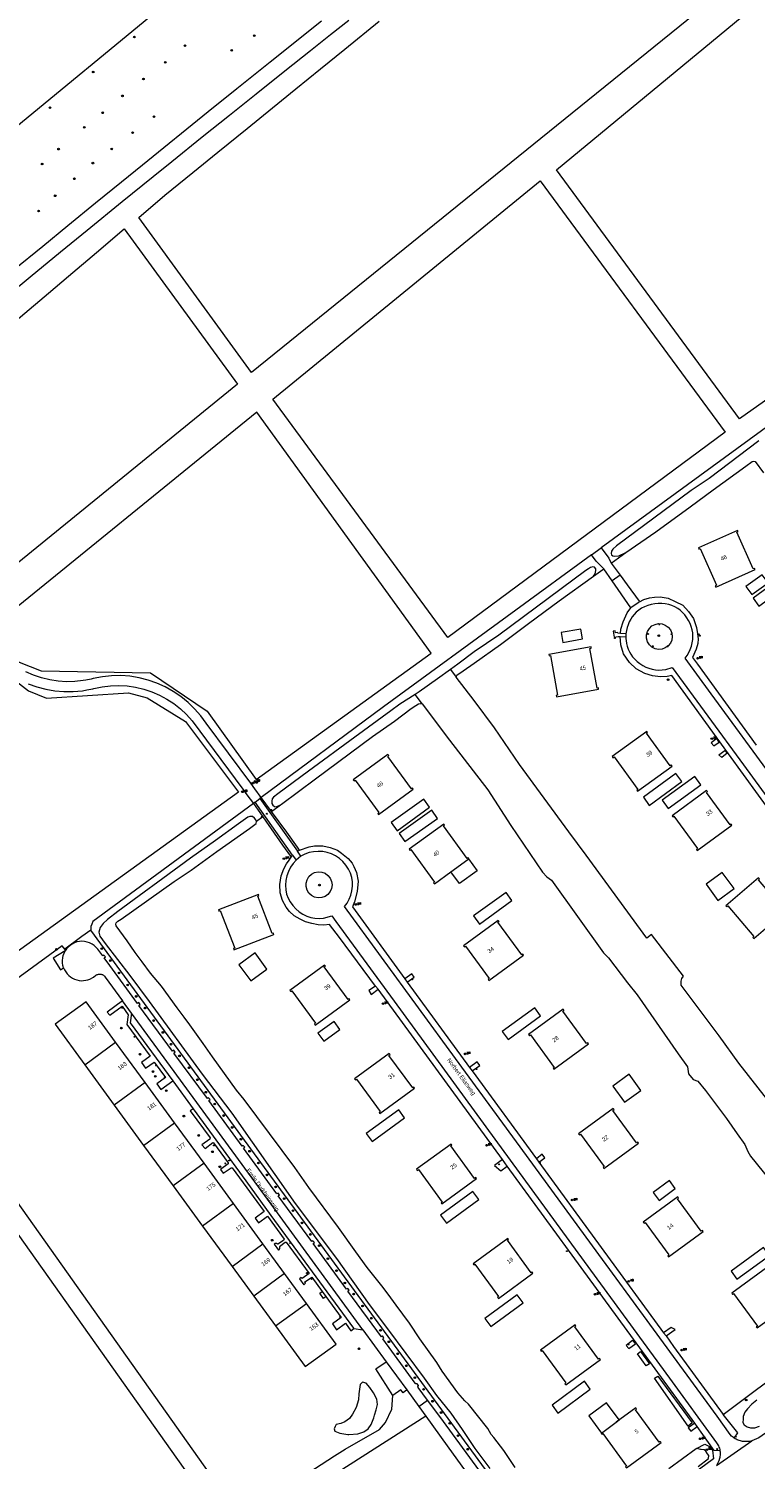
# Model space of a CAD drawing. Header units: metres. Extents: x 138165 to 154469, y 480134 to 494189.
# Tile 358 of 656: x 149708 to 149925, y 482885 to 483312. Entities that reach past the tile are written whole.
import ezdxf

# ---------------------------------------------------------------- set-up
doc = ezdxf.new("R2010")
doc.units = ezdxf.units.M
doc.header["$LTSCALE"] = 0.001
doc.header["$MEASUREMENT"] = 0
for name, color, linetype, lineweight in [('TOP-L-terrein schutting raster hek leuning', 7, 'Continuous', 0), ('TOP-L-topo objecten punt', 7, 'Continuous', 0), ('TOP-L-topo objecten vlak', 7, 'Continuous', 0), ('TOP-T-topo huisnummering naamgeving', 7, 'Continuous', 0)]:
    doc.layers.add(name, color=color, linetype=linetype, lineweight=lineweight)
doc.styles.add('Style-INTL_ISO', font='INTL_ISO.shx')
doc.styles.add('Style-STANDARD', font='STANDARD.shx')

# ---------------------------------------------------------------- blocks, each defined once
blk = doc.blocks.new('24')
at = {"layer": 'TOP-L-topo objecten punt', "color": 7, "linetype": 'Continuous', "lineweight": 0}
for radius in [0.025, 0.0182, 0.0115, 0.005]:
    blk.add_circle((0, 0), radius, dxfattribs=at)
blk = doc.blocks.new('10')
at = {"layer": 'TOP-L-topo objecten punt', "linetype": 'Continuous', "lineweight": 0}
blk.add_circle((0, 0), 0.0125, dxfattribs=at)
blk = doc.blocks.new('16')
at = {"layer": 'TOP-L-topo objecten punt', "color": 7, "linetype": 'Continuous', "lineweight": 0}
blk.add_circle((0, 0), 0.025, dxfattribs=at)
at = {"layer": 'TOP-L-topo objecten punt', "color": 7, "linetype": 'Continuous', "lineweight": 0, "style": 'Style-STANDARD'}
blk.add_text('LM', height=0.06, dxfattribs=at).set_placement((0.0483, 0))
blk = doc.blocks.new('11')
at = {"layer": 'TOP-L-topo objecten punt', "color": 7, "linetype": 'Continuous', "lineweight": 0}
blk.add_circle((0, 0), 0.025, dxfattribs=at)
at = {"layer": 'TOP-L-topo objecten punt', "color": 7, "linetype": 'Continuous', "lineweight": 0, "style": 'Style-STANDARD'}
blk.add_text('AB', height=0.06, dxfattribs=at).set_placement((0.0483, 0))
blk = doc.blocks.new('14')
at = {"layer": 'TOP-L-topo objecten punt', "color": 7, "linetype": 'Continuous', "lineweight": 0}
blk.add_circle((0, 0), 0.025, dxfattribs=at)
at = {"layer": 'TOP-L-topo objecten punt', "color": 7, "linetype": 'Continuous', "lineweight": 0, "style": 'Style-STANDARD'}
blk.add_text('VB', height=0.06, dxfattribs=at).set_placement((0.0483, 0))
blk = doc.blocks.new('175')
at = {"layer": 'TOP-L-topo objecten punt', "color": 7, "linetype": 'Continuous', "lineweight": 0}
blk.add_circle((0, 0), 0.025, dxfattribs=at)
at = {"layer": 'TOP-L-topo objecten punt', "color": 7, "linetype": 'Continuous', "lineweight": 0, "style": 'Style-STANDARD'}
blk.add_text('SB', height=0.06, dxfattribs=at).set_placement((0.0483, 0))

msp = doc.modelspace()

# ---------------------------------------------------------------- linework, layer by layer
at = {"layer": 'TOP-L-terrein schutting raster hek leuning', "flags": 128}
msp.add_lwpolyline([(149832.77, 483130.39), (149780.54, 483201.53), (149860.31, 483266.73), (149915.53, 483191.72), (149832.77, 483130.39)], dxfattribs=at)
at = {"layer": 'TOP-L-topo objecten vlak', "flags": 128}
for points in [[(149571.21, 483173.6), (149755.38, 483325.37), (149978.69, 483496.82), (150162.6, 483625.16)], [(150000, 483392.25), (149869.91, 483286.97), (149774.19, 483209.5), (149740.63, 483255.79), (149748.36, 483262.43), (149748.38, 483262.45), (149756.73, 483269.23), (149764.2, 483275.29), (149772.89, 483282.35), (149780.5, 483288.53), (149787.43, 483294.16), (149794.77, 483300.13), (149802.03, 483306.03), (149812.29, 483314.37)], [(150000, 483252.36), (149919.85, 483195.73), (149865.17, 483270.02), (150000, 483381.48), (150009.26, 483389.07), (150071.78, 483304.13), (150000, 483252.36)], [(149695.7, 483227.82), (149708.19, 483238.11), (149717.28, 483245.56), (149725.19, 483252.03), (149735.66, 483260.55), (149744.88, 483268.02), (149750.4, 483272.49), (149759.54, 483279.85), (149767.65, 483286.36), (149775.64, 483292.75), (149784.21, 483299.59), (149791.84, 483305.67), (149797.79, 483310.39), (149803.27, 483314.73)], [(149795.15, 483314.44), (149779.83, 483302.21), (149769.89, 483294.24), (149761.32, 483287.34), (149741.68, 483271.45), (149735.4, 483266.34), (149727.67, 483260.03), (149719.46, 483253.33), (149711.91, 483247.13), (149703.12, 483240.02)], [(149832.77, 483130.39), (149780.54, 483201.53), (149860.31, 483266.73), (149915.53, 483191.72), (149832.77, 483130.39)], [(149591.2, 483128.6), (149630.99, 483163.55), (149637.16, 483168.97), (149645.43, 483176.16), (149652.84, 483182.53), (149656.44, 483185.6), (149663.02, 483191.16), (149670.91, 483197.61), (149679.14, 483204.38), (149686.92, 483210.82), (149696.48, 483218.78), (149705.33, 483226.18), (149713.63, 483233.18), (149719.6, 483238.24), (149727.94, 483245.35), (149736.23, 483252.45), (149770.09, 483206.05), (149624.52, 483087.64), (149591.2, 483128.6)], [(149695.47, 483132.44), (149704.9, 483123.06), (149711.51, 483120.48), (149744.09, 483119.87), (149760.95, 483108.4), (149775.63, 483088.09), (149827.82, 483125.71), (149775.84, 483197.73), (149695.47, 483132.44)], [(149930.76, 483193.99), (149930.08, 483194.8), (149878.57, 483157.19)], [(149925.63, 483189.17), (149910.79, 483177.86), (149905.37, 483174.32), (149883.14, 483157.8), (149882.02, 483156.77), (149881.6, 483156.17), (149881.54, 483155.5), (149881.66, 483155.11), (149882.02, 483154.81), (149882.45, 483154.69), (149883.85, 483154.78), (149885.9, 483155.83)], [(149885.9, 483155.83), (149894.85, 483161.95), (149905.12, 483169.42), (149912, 483174.49), (149921.67, 483181.6), (149923.6, 483182.93), (149924.08, 483183.08), (149924.45, 483182.95), (149926.93, 483179.56)], [(149924.29, 483151.06), (149923.92, 483150.9), (149919.05, 483161.86), (149919.41, 483162.03), (149919.25, 483162.39), (149907.55, 483157.19), (149907.72, 483156.83), (149908.08, 483156.99), (149912.96, 483146.02), (149912.59, 483145.86), (149912.75, 483145.5), (149924.45, 483150.69), (149924.29, 483151.06)], [(149875.71, 483155.11), (149878.57, 483157.19)], [(149878.57, 483157.19), (149880.83, 483154.09), (149881.5, 483152.62)], [(149881.5, 483152.62), (149885.9, 483155.83)], [(149875.71, 483155.11), (149853.04, 483138.56), (149813.62, 483109.78), (149777.1, 483082.7)], [(149876.26, 483148.71), (149876.71, 483149.47), (149877, 483150.39), (149876.97, 483150.9), (149876.6, 483151.38), (149876.07, 483151.52), (149875.34, 483151.32), (149874.77, 483150.96), (149873.93, 483150.42), (149855.42, 483136.58), (149847.99, 483131.17), (149840.63, 483126.11), (149835.77, 483122.49), (149833.57, 483120.89)], [(149879.3, 483150.94), (149879.23, 483151.02), (149879.18, 483151.09), (149877.1, 483153.2), (149875.71, 483155.11)], [(149881.5, 483152.62), (149884.18, 483148.99)], [(149835.33, 483118.58), (149835.51, 483119.15), (149837.33, 483120.53), (149840.67, 483122.75), (149848.51, 483128.32), (149856.89, 483134.62), (149865.98, 483141.34), (149876.26, 483148.71)], [(149876.26, 483148.71), (149879.08, 483150.77), (149879.3, 483150.94)], [(149881.8, 483147.34), (149879.3, 483150.94)], [(149884.18, 483148.99), (149881.8, 483147.34)], [(149887.4, 483139.26), (149881.8, 483147.34)], [(149884.18, 483148.99), (149886.34, 483146.12), (149889.85, 483141.29), (149889.98, 483141.07)], [(149921.73, 483145.67), (149923.48, 483143.25), (149928.33, 483146.78), (149926.58, 483149.18), (149921.73, 483145.67)], [(149923.89, 483142.14), (149925.61, 483139.76), (149935.32, 483146.83), (149933.59, 483149.2), (149923.89, 483142.14)], [(149889.98, 483141.07), (149891.3, 483141.75), (149892.96, 483142.25), (149894.42, 483142.45), (149896.18, 483142.55), (149898.55, 483142.2), (149900.66, 483141.19), (149902.92, 483140.04), (149904.58, 483138.22), (149906.09, 483136.06), (149907, 483133.45), (149907.25, 483131.49), (149907.5, 483130.08), (149907.4, 483128.67), (149906.85, 483126.91), (149905.84, 483124.42), (149907.29, 483122.45), (149924.8, 483098.26)], [(149884.3, 483131.63), (149884.46, 483132.89), (149885.07, 483135.06), (149886.27, 483137.82), (149887.4, 483139.26)], [(149948.56, 483062.73), (149923.87, 483096.52), (149911.37, 483113.64), (149903.57, 483124.3), (149904.18, 483125.1), (149904.7, 483125.97), (149905.13, 483126.89), (149905.48, 483127.85), (149905.73, 483128.84), (149905.88, 483129.84), (149905.93, 483130.84), (149905.86, 483131.79), (149905.7, 483132.73), (149905.43, 483133.67), (149905.07, 483134.59), (149904.62, 483135.49), (149904.1, 483136.34), (149903.51, 483137.15), (149902.85, 483137.89), (149902.13, 483138.55), (149901.37, 483139.13), (149900.56, 483139.62), (149899.66, 483140.02), (149898.7, 483140.31), (149897.69, 483140.5), (149896.65, 483140.59), (149895.6, 483140.58), (149894.54, 483140.48), (149893.5, 483140.28), (149892.48, 483140), (149891.51, 483139.62), (149890.6, 483139.16), (149889.76, 483138.61), (149889, 483137.98), (149888.39, 483137.33), (149887.84, 483136.63), (149887.35, 483135.87), (149886.92, 483135.08), (149886.57, 483134.25), (149886.28, 483133.4), (149886.08, 483132.54), (149885.93, 483131.54)], [(149889.98, 483141.07), (149889.87, 483140.99), (149889.54, 483140.76), (149887.4, 483139.26)], [(149899.63, 483129.68), (149899.21, 483128.72), (149898.55, 483127.9), (149897.69, 483127.3), (149896.7, 483126.95), (149895.65, 483126.87), (149894.62, 483127.09), (149893.69, 483127.57), (149892.93, 483128.29), (149892.38, 483129.18), (149892.1, 483130.2), (149892.1, 483131.24), (149892.38, 483132.26), (149892.93, 483133.15), (149893.69, 483133.87), (149894.62, 483134.35), (149895.65, 483134.57), (149896.7, 483134.49), (149897.69, 483134.14), (149898.55, 483133.54), (149899.21, 483132.72), (149899.63, 483131.76), (149899.77, 483130.72), (149899.63, 483129.68)], [(149866.58, 483131.9), (149867.1, 483128.96), (149872.98, 483129.99), (149872.47, 483132.92), (149866.58, 483131.9)], [(149884.3, 483131.63), (149883.48, 483131.68), (149883.42, 483131.96), (149882.84, 483131.85), (149882.74, 483132.46), (149882.16, 483132.34), (149882.47, 483130.56), (149883.65, 483130.76), (149884.18, 483130.72)], [(149934.45, 483070.99), (149916.51, 483095.74), (149899.6, 483119.06), (149898.2, 483118.76), (149896.23, 483118.71), (149893.87, 483119.01), (149891.61, 483119.72), (149888.99, 483121.08), (149886.98, 483122.99), (149885.22, 483125.55), (149884.46, 483128.27), (149884.18, 483130.72)], [(149884.18, 483130.72), (149885.89, 483130.61)], [(149885.93, 483131.54), (149884.3, 483131.63)], [(149885.93, 483131.54), (149885.89, 483130.61)], [(149885.89, 483130.61), (149885.91, 483130.07), (149885.96, 483129.53), (149886.11, 483128.67), (149886.33, 483127.82), (149886.62, 483126.99), (149886.99, 483126.18), (149887.42, 483125.42), (149887.91, 483124.7), (149888.55, 483123.95), (149889.28, 483123.25), (149890.07, 483122.62), (149890.93, 483122.07), (149891.84, 483121.61), (149892.78, 483121.23), (149893.75, 483120.96), (149894.72, 483120.79), (149895.74, 483120.72), (149896.77, 483120.77), (149897.79, 483120.91), (149899.75, 483121.51), (149920.97, 483092.44), (149955.93, 483044.54)], [(149628.49, 483075.23), (149691.57, 483126.98), (149707.66, 483114.48), (149713.09, 483112.36), (149737.55, 483113.94), (149743.06, 483112.44), (149754.51, 483105.4), (149770.35, 483084.28), (149672.46, 483013.72)], [(149865.11, 483113.15), (149865.18, 483112.76), (149877.78, 483115.01), (149877.71, 483115.41), (149877.31, 483115.34), (149875.2, 483127.15), (149875.59, 483127.22), (149875.52, 483127.61), (149862.92, 483125.35), (149862.99, 483124.96), (149863.38, 483125.03), (149865.5, 483113.22), (149865.11, 483113.15)], [(149777.1, 483082.7), (149775.22, 483085.28), (149774, 483086.92), (149760.67, 483104.82), (149759.06, 483107.05), (149757.26, 483109.14), (149755.29, 483111.06), (149753.15, 483112.8), (149750.87, 483114.34), (149748.47, 483115.69), (149745.96, 483116.82), (149743.36, 483117.72), (149740.68, 483118.4), (149737.96, 483118.84), (149735.22, 483119.04), (149732.46, 483119), (149729.72, 483118.72), (149727.02, 483118.2), (149726.34, 483118.03), (149724.75, 483117.69), (149724.01, 483117.57), (149721.52, 483117.29), (149719, 483117.22), (149716.49, 483117.38), (149714.01, 483117.76), (149711.56, 483118.35), (149709.18, 483119.15), (149706.88, 483120.16)], [(149833.57, 483120.89), (149829.76, 483118.11), (149824.26, 483114.23), (149823.03, 483113.44)], [(149833.57, 483120.89), (149835.33, 483118.58)], [(149928.29, 482992.32), (149919.64, 483003.35), (149913.77, 483011.57), (149902.44, 483026.61), (149902.44, 483027.89), (149902.58, 483028.64), (149903.15, 483029.35), (149893.57, 483041.76), (149892.2, 483040.68), (149874.05, 483065.45), (149868.85, 483072.45), (149854.13, 483092.51), (149846.73, 483103.51), (149840.66, 483111.58), (149835.33, 483118.58)], [(149707.57, 483116.61), (149710.16, 483115.68), (149712.82, 483114.98), (149715.53, 483114.51), (149718.27, 483114.29), (149721.02, 483114.3), (149723.77, 483114.55), (149725.13, 483114.77), (149726.85, 483115.14), (149727.2, 483115.23), (149729.66, 483115.74), (149732.15, 483116.03), (149734.66, 483116.11), (149737.16, 483115.96), (149739.64, 483115.6), (149742.08, 483115.02), (149744.46, 483114.24), (149746.77, 483113.24), (149748.97, 483112.06), (149751.07, 483110.68), (149753.04, 483109.13), (149754.86, 483107.41), (149756.53, 483105.53), (149771.59, 483085.18), (149772.81, 483083.46), (149774.78, 483080.84)], [(149823.03, 483113.44), (149818.47, 483110.5), (149815.75, 483108.57), (149805.07, 483100.68), (149791.18, 483090.49), (149782.11, 483083.81), (149780.79, 483082.8), (149780.41, 483082.25), (149780.26, 483081.54), (149780.28, 483080.86), (149780.6, 483080.35), (149781.11, 483080.01), (149781.62, 483079.91), (149782.86, 483080.5)], [(149825.16, 483110.62), (149824.62, 483111.33), (149823.03, 483113.44)], [(149782.86, 483080.5), (149783.16, 483080.64), (149793.34, 483088.27), (149810.33, 483100.86), (149816.86, 483105.47), (149821.84, 483109.2), (149823.29, 483110.16), (149824.04, 483110.64), (149824.65, 483110.76), (149825.16, 483110.62)], [(149825.16, 483110.62), (149833.34, 483099.78), (149844.71, 483084.98), (149851.59, 483074.33), (149861.07, 483060.42), (149862.36, 483058.98), (149863.75, 483058.04), (149879.23, 483036.34), (149880.77, 483034.81), (149886.43, 483027.39), (149889.3, 483023.76), (149901.54, 483006.18), (149904.27, 483002.24), (149904.58, 483000.15), (149905.97, 482998.45), (149907.39, 482997.98), (149909.66, 482995.2), (149915.96, 482986.83), (149919.17, 482982.32), (149921.39, 482979.11), (149922.26, 482977.05), (149923.12, 482975.58), (149930.65, 482966.21)], [(149899.48, 483092.4), (149899.15, 483092.16), (149892.08, 483101.85), (149892.4, 483102.09), (149892.16, 483102.41), (149881.83, 483094.86), (149882.06, 483094.54), (149882.38, 483094.78), (149889.46, 483085.08), (149889.14, 483084.85), (149889.37, 483084.53), (149899.71, 483092.07), (149899.48, 483092.4)], [(149912.15, 483098.07), (149913.77, 483099.23), (149913.02, 483100.24), (149911.38, 483099.02), (149912.15, 483098.07)], [(149914.54, 483094.66), (149913.67, 483095.4), (149915.46, 483096.74), (149916.14, 483095.92), (149914.54, 483094.66)], [(149811.91, 483077.92), (149812.15, 483077.6), (149822.49, 483085.15), (149822.25, 483085.47), (149821.93, 483085.23), (149814.85, 483094.93), (149815.17, 483095.16), (149814.94, 483095.48), (149804.6, 483087.94), (149804.84, 483087.61), (149805.16, 483087.85), (149812.24, 483078.16), (149811.91, 483077.92)], [(149891.15, 483082.74), (149892.9, 483080.33), (149902.58, 483087.41), (149900.84, 483089.83), (149891.15, 483082.74)], [(149896.79, 483081.83), (149898.54, 483079.43), (149908.24, 483086.47), (149906.5, 483088.9), (149896.79, 483081.83)], [(149777.1, 483082.7), (149776.69, 483082.35)], [(149780.17, 483078.54), (149777.1, 483082.7)], [(149906.99, 483067.18), (149907.23, 483066.86), (149917.57, 483074.41), (149917.33, 483074.73), (149917.01, 483074.49), (149909.93, 483084.18), (149910.25, 483084.42), (149910.02, 483084.74), (149899.68, 483077.19), (149899.92, 483076.87), (149900.24, 483077.11), (149907.32, 483067.41), (149906.99, 483067.18)], [(149774.78, 483080.84), (149726.91, 483045.64), (149726.55, 483044.85), (149726.29, 483044.12), (149726.27, 483043.1)], [(149775.28, 483081.27), (149774.78, 483080.84)], [(149774.78, 483080.84), (149777.6, 483076.88)], [(149775.28, 483081.27), (149776.69, 483082.35)], [(149786.47, 483065.48), (149775.28, 483081.27)], [(149776.69, 483082.35), (149787.91, 483066.62)], [(149780.17, 483078.54), (149782.86, 483080.5)], [(149788.58, 483066.92), (149787.91, 483067.85), (149784.75, 483072.33), (149780.17, 483078.54)], [(149815.9, 483075.16), (149817.64, 483072.77), (149827.35, 483079.82), (149825.61, 483082.21), (149815.9, 483075.16)], [(149818.28, 483071.91), (149820.01, 483069.49), (149829.75, 483076.45), (149828.02, 483078.87), (149818.28, 483071.91)], [(149775.74, 483075.5), (149775.54, 483076.05), (149775.14, 483076.53), (149774.47, 483077), (149773.75, 483077), (149773.15, 483076.8), (149770.32, 483074.85), (149763.45, 483069.79), (149755.97, 483064.61), (149747.75, 483058.48), (149740.66, 483053.3), (149734.33, 483048.66), (149731.23, 483046.24), (149729.92, 483045.06), (149729.04, 483043.83), (149728.69, 483042.43), (149729, 483041.24), (149730.6, 483039.13), (149737.87, 483029.54), (149743.72, 483021.78), (149759.49, 483000.06), (149768.38, 482988.47), (149787.26, 482961.48), (149799.61, 482945.07), (149809.36, 482931.32), (149814.76, 482924.06), (149825.69, 482909.38), (149829.43, 482904.21), (149833.65, 482898.86), (149837.07, 482894), (149840.89, 482888.35), (149845.28, 482882.39)], [(149852.86, 482882.71), (149849.48, 482887.78), (149846.5, 482891.6), (149845.77, 482892.5), (149844.75, 482894.3), (149838.92, 482901.58), (149837.88, 482902.53), (149835.74, 482904.95), (149831.1, 482911.45), (149829.55, 482914.04), (149824.46, 482921.11), (149821.31, 482925.76), (149817.4, 482931.1), (149815.02, 482934.41), (149813.15, 482936.87), (149808.73, 482942.33), (149805.32, 482947.06), (149800.22, 482954.28), (149791.3, 482966.23), (149787.16, 482972.2), (149772.04, 482992.57), (149769.7, 482995.28), (149762.55, 483005.22), (149759.8, 483009.23), (149755.83, 483014.79), (149754.12, 483017.1), (149752, 483019.91), (149747.33, 483026.38), (149744.11, 483030.2), (149741.64, 483033.58), (149739.5, 483036.45), (149737.14, 483039.88), (149733.85, 483044.4), (149733.77, 483044.91), (149733.85, 483045.28), (149734.35, 483045.79), (149735.35, 483046.36), (149751.13, 483057.64), (149756.18, 483061.02), (149763.92, 483066.52), (149773.59, 483073.46), (149775.58, 483074.89), (149775.74, 483075.49), (149775.74, 483075.5)], [(149777.6, 483076.88), (149775.74, 483075.5)], [(149777.6, 483076.88), (149777.61, 483076.87), (149783.47, 483068.49), (149785.84, 483065.12), (149786.04, 483064.85)], [(149838.8, 483064.19), (149839.11, 483064.41), (149838.88, 483064.74), (149838.55, 483064.5), (149831.48, 483074.19), (149831.8, 483074.43), (149831.56, 483074.75), (149821.23, 483067.2), (149821.46, 483066.88), (149821.79, 483067.12), (149828.86, 483057.42), (149828.54, 483057.19), (149828.78, 483056.87), (149833.72, 483060.48)], [(149787.91, 483066.62), (149788.58, 483066.92)], [(149788.97, 483065.13), (149787.91, 483066.62)], [(149788.58, 483066.92), (149791.47, 483067.97), (149793.05, 483068.29), (149795.54, 483068.27), (149797.68, 483067.79), (149799.89, 483066.94), (149801.07, 483066.06), (149803.01, 483064.5), (149804.29, 483063.04), (149804.74, 483062.03), (149805.52, 483060.3), (149806.03, 483057.73), (149805.75, 483054.57), (149804.97, 483051.55), (149804.34, 483050.07), (149819.97, 483028.57)], [(149918.26, 482891.43), (149917.99, 482891.63), (149917.73, 482891.84), (149917.48, 482892.07), (149917.02, 482892.55), (149913.12, 482897.97), (149894.12, 482923.97), (149875.94, 482948.88), (149856.24, 482975.85), (149835.09, 483004.79), (149802, 483050.11), (149802.76, 483051.15), (149803.39, 483052.31), (149803.87, 483053.55), (149804.19, 483054.85), (149804.36, 483056.17), (149804.35, 483057.49), (149804.17, 483058.76), (149803.77, 483060.06), (149803.18, 483061.3), (149802.41, 483062.48), (149801.49, 483063.56), (149800.45, 483064.5), (149799.31, 483065.29), (149798.1, 483065.9), (149796.84, 483066.3), (149795.5, 483066.54), (149794.12, 483066.6), (149792.75, 483066.49), (149791.4, 483066.21), (149790.13, 483065.76), (149788.97, 483065.13)], [(149811.19, 483026.36), (149800.47, 483040.91), (149797.5, 483044.73), (149795.84, 483044.53), (149794.08, 483044.68), (149792.22, 483045.09), (149790.36, 483045.59), (149788.7, 483046.34), (149786.94, 483047.3), (149785.56, 483048.63), (149784.53, 483049.91), (149783.5, 483051.92), (149782.77, 483054.24), (149782.64, 483056.7), (149783.09, 483059.32), (149783.82, 483061.38), (149784.7, 483062.84), (149785.43, 483063.99), (149786.04, 483064.85)], [(149787.53, 483063.98), (149786.64, 483062.99), (149785.88, 483061.85), (149785.26, 483060.59), (149784.79, 483059.27), (149784.49, 483057.89), (149784.36, 483056.51), (149784.42, 483055.14), (149784.68, 483053.84), (149785.12, 483052.64), (149785.73, 483051.5), (149786.51, 483050.42), (149787.41, 483049.43), (149788.42, 483048.55), (149789.52, 483047.81), (149790.68, 483047.23), (149791.89, 483046.83), (149793.14, 483046.61), (149794.42, 483046.55), (149795.7, 483046.65), (149798.16, 483047.32), (149799.35, 483045.66), (149816.77, 483021.83), (149846.84, 482980.69), (149873.51, 482944.18), (149898.95, 482909.31), (149912.98, 482890.08), (149913.19, 482889.77), (149913.38, 482889.45), (149913.55, 482889.11), (149913.69, 482888.77), (149913.81, 482888.41), (149913.91, 482888.05), (149913.98, 482887.68)], [(149786.04, 483064.85), (149786.47, 483065.48)], [(149786.47, 483065.48), (149787.53, 483063.98)], [(149788.97, 483065.13), (149788.22, 483064.59), (149787.53, 483063.98)], [(149838.8, 483064.19), (149839.01, 483064.34), (149841.57, 483060.82), (149836.31, 483056.98), (149833.72, 483060.48)], [(149833.72, 483060.48), (149838.8, 483064.19)], [(149798.11, 483055.54), (149797.68, 483054.57), (149797.02, 483053.75), (149796.15, 483053.14), (149795.16, 483052.79), (149794.1, 483052.72), (149793.06, 483052.93), (149792.12, 483053.42), (149791.35, 483054.14), (149790.8, 483055.04), (149790.52, 483056.06), (149790.52, 483057.12), (149790.8, 483058.14), (149791.35, 483059.04), (149792.12, 483059.77), (149793.06, 483060.25), (149794.1, 483060.47), (149795.16, 483060.4), (149796.15, 483060.04), (149797.02, 483059.43), (149797.68, 483058.61), (149798.11, 483057.64), (149798.25, 483056.59), (149798.11, 483055.54)], [(149909.85, 483056.77), (149913.37, 483051.96), (149918.21, 483055.51), (149914.68, 483060.32), (149909.85, 483056.77)], [(149933.54, 483049.22), (149933.23, 483048.96), (149925.45, 483058.1), (149925.76, 483058.36), (149925.5, 483058.66), (149915.75, 483050.36), (149916.01, 483050.06), (149916.32, 483050.32), (149924.1, 483041.18), (149923.79, 483040.92), (149924.05, 483040.62), (149933.8, 483048.92), (149933.54, 483049.22)], [(149780.77, 483042.19), (149780.4, 483042.04), (149776.07, 483053.23), (149776.44, 483053.38), (149776.3, 483053.75), (149764.36, 483049.14), (149764.51, 483048.76), (149764.88, 483048.91), (149769.21, 483037.72), (149768.83, 483037.57), (149768.98, 483037.2), (149780.92, 483041.81), (149780.77, 483042.19)], [(149840.46, 483047.3), (149842.21, 483044.89), (149851.92, 483051.94), (149850.16, 483054.36), (149840.46, 483047.3)], [(149844.83, 483028.4), (149845.06, 483028.08), (149855.4, 483035.63), (149855.16, 483035.95), (149854.84, 483035.72), (149847.76, 483045.41), (149848.08, 483045.64), (149847.85, 483045.97), (149837.51, 483038.42), (149837.75, 483038.09), (149838.07, 483038.33), (149845.15, 483028.64), (149844.83, 483028.4)], [(149726.27, 483043.1), (149723.63, 483041.17), (149718.48, 483037.41)], [(149906.99, 482888.3), (149909.48, 482889.65), (149910.82, 482888.94), (149911.74, 482887.89), (149912.04, 482885.29), (149875.38, 482858.2), (149871.84, 482856.5), (149867.71, 482854.68), (149863.96, 482855.59), (149860.82, 482859.12), (149726.27, 483043.1)], [(149718.48, 483037.41), (149717.74, 483038.43), (149673.07, 483005.82)], [(149718.63, 483036.86), (149715.04, 483034.67), (149717.28, 483031.23), (149718.14, 483031.83)], [(149718.14, 483031.83), (149717.95, 483032.53), (149717.84, 483033.27), (149717.83, 483034.02), (149717.9, 483034.77), (149718.06, 483035.5), (149718.3, 483036.21), (149718.63, 483036.86)], [(149718.48, 483037.41), (149718.63, 483036.86)], [(149826.74, 482902.74), (149823.98, 482906.51), (149823.95, 482906.55), (149823.93, 482906.59), (149823.92, 482906.64), (149823.9, 482906.68), (149823.89, 482906.72), (149823.89, 482906.77), (149823.89, 482906.82), (149823.9, 482906.86), (149823.91, 482906.9), (149823.92, 482906.94), (149823.94, 482906.99), (149823.96, 482907.03), (149823.98, 482907.06), (149824.01, 482907.1), (149824.07, 482907.16), (149823.68, 482907.69), (149823.64, 482907.67), (149823.6, 482907.65), (149823.56, 482907.63), (149823.52, 482907.62), (149823.47, 482907.62), (149823.43, 482907.61), (149823.38, 482907.61), (149823.34, 482907.62), (149823.29, 482907.63), (149823.25, 482907.65), (149823.21, 482907.67), (149823.17, 482907.69), (149823.13, 482907.72), (149823.1, 482907.75), (149823.04, 482907.82), (149813.4, 482921.13), (149813.71, 482921.4), (149813.32, 482921.93), (149813, 482921.7), (149802.99, 482935.31), (149803.34, 482935.6), (149802.94, 482936.12), (149802.6, 482935.9), (149792.6, 482949.51), (149792.97, 482949.84), (149792.53, 482950.35), (149792.19, 482950.12), (149782.18, 482963.75), (149782.62, 482964.05), (149782.15, 482964.58), (149781.81, 482964.32), (149771.85, 482977.98), (149772.18, 482978.26), (149771.77, 482978.78), (149771.45, 482978.55), (149761.45, 482992.2), (149761.86, 482992.49), (149761.42, 482993.03), (149761.06, 482992.79), (149751.05, 483006.39), (149751.42, 483006.69), (149751.01, 483007.24), (149750.64, 483006.98), (149740.63, 483020.6), (149741.01, 483020.89), (149740.62, 483021.43), (149740.24, 483021.19), (149731.92, 483032.56), (149730.21, 483034.82), (149730.62, 483035.11), (149730.19, 483035.64), (149729.82, 483035.45), (149728.37, 483037.36), (149727.88, 483037.94), (149727.29, 483038.45), (149726.63, 483038.88), (149725.91, 483039.24), (149725.16, 483039.51), (149724.38, 483039.68), (149723.61, 483039.74), (149722.85, 483039.7), (149722.13, 483039.54), (149721.43, 483039.28), (149720.76, 483038.94), (149720.13, 483038.51), (149719.55, 483038.02), (149719.05, 483037.46), (149718.63, 483036.86)], [(149770.46, 483032.77), (149773.98, 483027.93), (149778.81, 483031.43), (149775.28, 483036.27), (149770.46, 483032.77)], [(149718.14, 483031.83), (149718.42, 483031.22), (149718.78, 483030.63), (149719.21, 483030.08), (149719.7, 483029.57), (149720.24, 483029.12), (149720.83, 483028.74), (149721.45, 483028.43), (149722.08, 483028.21), (149722.76, 483028.06), (149723.45, 483027.99), (149724.14, 483028.01), (149724.82, 483028.1), (149725.41, 483028.26), (149725.98, 483028.47), (149727.03, 483029.06), (149727.82, 483029.63), (149727.99, 483029.73), (149728.17, 483029.82), (149728.37, 483029.88), (149728.57, 483029.93), (149728.77, 483029.96), (149728.98, 483029.96), (149729.18, 483029.95), (149729.37, 483029.91), (149729.55, 483029.86), (149729.72, 483029.79), (149729.89, 483029.71), (149730.05, 483029.6), (149730.2, 483029.49), (149730.34, 483029.36), (149730.57, 483029.07), (149735.73, 483022)], [(149793.01, 483015.08), (149793.24, 483014.76), (149803.58, 483022.31), (149803.34, 483022.63), (149803.02, 483022.39), (149795.94, 483032.08), (149796.27, 483032.32), (149796.03, 483032.64), (149785.69, 483025.09), (149785.93, 483024.77), (149786.25, 483025.01), (149793.33, 483015.32), (149793.01, 483015.08)], [(149820.67, 483027.59), (149822.74, 483029.06), (149822.01, 483030.06), (149819.97, 483028.57)], [(149819.97, 483028.57), (149820.67, 483027.59)], [(149820.67, 483027.59), (149839.3, 483002.1)], [(149811.19, 483026.36), (149809.23, 483025.04), (149809.91, 483023.91), (149811.98, 483025.44)], [(149811.98, 483025.44), (149811.19, 483026.36)], [(149849.09, 482974.57), (149811.98, 483025.44)], [(149733.69, 483009.59), (149724.84, 483021.71), (149715.61, 483014.97), (149724.46, 483002.85)], [(149735.73, 483022), (149731.19, 483018.59), (149731.92, 483017.71), (149735.63, 483020.41), (149737.4, 483017.82), (149737.04, 483014.95), (149743.98, 483005.46), (149741.35, 483003.59), (149742.6, 483001.84), (149745.18, 483003.65), (149748.58, 482999.06), (149745.96, 482997.18), (149747.16, 482995.53), (149750.7, 482998.09)], [(149738.45, 483018.31), (149735.73, 483022)], [(149849.01, 483012.86), (149850.76, 483010.44), (149860.45, 483017.53), (149858.71, 483019.93), (149849.01, 483012.86)], [(149864.2, 483001.87), (149864.43, 483001.55), (149874.77, 483009.1), (149874.53, 483009.42), (149874.21, 483009.19), (149867.13, 483018.88), (149867.46, 483019.11), (149867.22, 483019.44), (149856.88, 483011.89), (149857.12, 483011.57), (149857.44, 483011.8), (149864.52, 483002.11), (149864.2, 483001.87)], [(149738.45, 483018.31), (149738.01, 483015.41), (149750.7, 482998.09)], [(149807.46, 482923.79), (149780.06, 482961.27), (149738.45, 483018.31)], [(149794.04, 483012.3), (149795.79, 483009.9), (149800.61, 483013.41), (149798.86, 483015.82), (149794.04, 483012.3)], [(149673.07, 483005.82), (149782.98, 482850.72), (149791.68, 482838.46), (149815.13, 482805.37)], [(149724.46, 483002.85), (149733.69, 483009.59)], [(149742.48, 482997.56), (149733.69, 483009.59)], [(149812.29, 482988.67), (149812.53, 482988.35), (149822.86, 482995.9), (149822.63, 482996.22), (149822.31, 482995.98), (149815.23, 483005.68), (149815.55, 483005.91), (149815.32, 483006.23), (149804.98, 482998.69), (149805.21, 482998.36), (149805.54, 482998.6), (149812.61, 482988.91), (149812.29, 482988.67)], [(149724.46, 483002.85), (149733.25, 482990.82)], [(149840.09, 483001.11), (149842.31, 483002.72), (149841.55, 483003.74), (149839.3, 483002.1)], [(149839.3, 483002.1), (149840.09, 483001.11)], [(149668.26, 482794.94), (149670.52, 482804.93), (149672.7, 482820.74), (149673.21, 482836.7), (149672.05, 482852.61), (149662.53, 482929.23), (149661.86, 482933.15), (149661.05, 482941.66), (149661.14, 482950.2), (149662.13, 482958.69), (149669.56, 483001.49), (149808.23, 482805.83), (149637.3, 482686.48), (149636.08, 482688.2), (149640.91, 482695.92), (149644.79, 482703.71), (149648.19, 482712.67), (149650.63, 482721.94), (149668.26, 482794.94)], [(149742.48, 482997.56), (149733.25, 482990.82)], [(149751.27, 482985.52), (149742.48, 482997.56)], [(149750.7, 482998.09), (149756.82, 482989.71)], [(149840.09, 483001.11), (149859.24, 482974.85)], [(149882.01, 482996.55), (149885.55, 482991.72), (149890.37, 482995.24), (149886.85, 483000.07), (149882.01, 482996.55)], [(149733.25, 482990.82), (149742.04, 482978.78)], [(149756.82, 482989.71), (149755.96, 482989.14), (149761.84, 482981.12), (149761.8, 482980.73), (149759.43, 482979.04), (149760.37, 482977.94), (149762.73, 482979.69), (149762.89, 482979.59), (149767.27, 482973.63), (149767.25, 482973.29), (149764.93, 482971.59), (149765.81, 482970.49), (149768.14, 482972.16), (149768.42, 482972.11), (149778.03, 482959.05), (149775.32, 482957.09), (149776.26, 482955.7), (149778.95, 482957.67), (149783.94, 482950.82), (149783.77, 482950.46), (149782.05, 482949.32), (149782.02, 482949.36), (149781.98, 482949.39), (149781.94, 482949.42), (149781.9, 482949.45), (149781.85, 482949.48), (149781.81, 482949.5), (149781.76, 482949.52), (149781.71, 482949.54), (149781.65, 482949.55), (149781.6, 482949.56), (149781.54, 482949.56), (149781.48, 482949.56), (149781.42, 482949.55), (149781.37, 482949.54), (149781.26, 482949.5), (149780.99, 482949.32), (149782.25, 482947.53), (149782.32, 482947.58), (149782.38, 482947.63), (149782.44, 482947.69), (149782.49, 482947.75), (149782.54, 482947.82), (149782.58, 482947.89), (149782.61, 482947.96), (149782.63, 482948.04), (149782.65, 482948.11), (149782.66, 482948.19), (149782.66, 482948.27), (149782.65, 482948.35), (149782.64, 482948.42), (149782.63, 482948.5), (149782.57, 482948.64), (149784.24, 482949.9), (149784.61, 482949.89), (149791.39, 482940.62), (149789.3, 482939.09), (149789.07, 482939.4), (149788.53, 482938.96), (149789.79, 482937.25), (149790.32, 482937.67), (149790.08, 482937.98), (149792.22, 482939.5), (149795.31, 482935.23)], [(149756.82, 482989.71), (149772.52, 482968.2), (149780.03, 482957.91), (149804.63, 482924.22), (149804.75, 482924.2)], [(149808.47, 482982.33), (149810.22, 482979.95), (149819.9, 482987.04), (149818.14, 482989.42), (149808.47, 482982.33)], [(149879.12, 482972.28), (149879.35, 482971.96), (149889.69, 482979.51), (149889.45, 482979.83), (149889.13, 482979.59), (149882.05, 482989.28), (149882.38, 482989.52), (149882.14, 482989.84), (149871.8, 482982.29), (149872.04, 482981.97), (149872.36, 482982.21), (149879.44, 482972.52), (149879.12, 482972.28)], [(149742.04, 482978.78), (149751.27, 482985.52)], [(149760.05, 482973.49), (149751.27, 482985.52)], [(149742.04, 482978.78), (149750.82, 482966.75)], [(149830.77, 482961.67), (149831.01, 482961.35), (149841.34, 482968.9), (149841.11, 482969.22), (149840.78, 482968.99), (149833.71, 482978.68), (149834.03, 482978.91), (149833.79, 482979.24), (149823.46, 482971.69), (149823.69, 482971.37), (149824.02, 482971.6), (149831.09, 482961.91), (149830.77, 482961.67)], [(149859.98, 482973.82), (149861.75, 482975.08), (149860.98, 482976.16), (149859.24, 482974.85)], [(149760.05, 482973.49), (149750.82, 482966.75)], [(149768.84, 482961.46), (149760.05, 482973.49)], [(149849.09, 482974.57), (149846.69, 482972.82), (149848.61, 482971.24), (149850.49, 482972.6)], [(149850.49, 482972.6), (149849.09, 482974.57)], [(149906.48, 482895.93), (149905.68, 482897), (149850.49, 482972.6)], [(149859.24, 482974.85), (149859.98, 482973.82)], [(149859.98, 482973.82), (149897.16, 482922.89)], [(149894.05, 482964.79), (149895.81, 482962.38), (149900.64, 482965.91), (149898.89, 482968.3), (149894.05, 482964.79)], [(149750.82, 482966.75), (149759.61, 482954.72)], [(149830.59, 482958.01), (149832.35, 482955.62), (149842.03, 482962.69), (149840.29, 482965.09), (149830.59, 482958.01)], [(149898.4, 482945.87), (149898.64, 482945.55), (149908.98, 482953.1), (149908.74, 482953.42), (149908.42, 482953.18), (149901.34, 482962.88), (149901.66, 482963.11), (149901.43, 482963.43), (149891.09, 482955.89), (149891.33, 482955.56), (149891.65, 482955.8), (149898.73, 482946.11), (149898.4, 482945.87)], [(149768.84, 482961.46), (149759.61, 482954.72)], [(149777.63, 482949.42), (149768.84, 482961.46)], [(149759.61, 482954.72), (149768.4, 482942.68)], [(150016.05, 482955.93), (150014.8, 482954.29), (150011.88, 482952.16), (149998.5, 482942.72), (149969.75, 482922.5), (149947.56, 482906.89), (149925.54, 482891.54), (149923.52, 482890.6)], [(149847.63, 482933.5), (149847.87, 482933.17), (149858.2, 482940.72), (149857.97, 482941.05), (149857.64, 482940.81), (149850.57, 482950.5), (149850.89, 482950.74), (149850.65, 482951.06), (149840.32, 482943.51), (149840.55, 482943.19), (149840.88, 482943.42), (149847.95, 482933.73), (149847.63, 482933.5)], [(149768.4, 482942.68), (149777.63, 482949.42)], [(149784.11, 482940.54), (149777.63, 482949.42)], [(149917.34, 482941.33), (149919.07, 482938.9), (149928.76, 482945.97), (149927.01, 482948.36), (149917.34, 482941.33)], [(149768.4, 482942.68), (149774.89, 482933.8)], [(149924.82, 482924.67), (149925.05, 482924.35), (149935.39, 482931.9), (149935.16, 482932.22), (149934.83, 482931.98), (149927.76, 482941.67), (149928.08, 482941.91), (149927.84, 482942.23), (149917.51, 482934.68), (149917.74, 482934.36), (149918.07, 482934.6), (149925.14, 482924.91), (149924.82, 482924.67)], [(149784.11, 482940.54), (149774.89, 482933.8)], [(149790.6, 482931.66), (149784.11, 482940.54)], [(149774.89, 482933.8), (149781.37, 482924.92)], [(149796.4, 482933.74), (149795.73, 482933.15), (149794.59, 482934.72), (149795.31, 482935.23)], [(149795.31, 482935.23), (149796.4, 482933.74)], [(149796.4, 482933.74), (149800.96, 482927.47), (149798.35, 482925.57), (149799.59, 482923.79), (149802.26, 482925.71), (149803.88, 482923.52), (149804.75, 482924.2)], [(149843.87, 482927.17), (149845.62, 482924.78), (149855.27, 482931.86), (149853.51, 482934.25), (149843.87, 482927.17)], [(149781.37, 482924.92), (149790.23, 482912.79), (149799.46, 482919.53), (149790.6, 482931.66)], [(149781.37, 482924.92), (149790.6, 482931.66)], [(149867.72, 482907.68), (149867.96, 482907.36), (149878.3, 482914.91), (149878.06, 482915.23), (149877.74, 482914.99), (149870.66, 482924.68), (149870.98, 482924.92), (149870.75, 482925.24), (149860.41, 482917.69), (149860.65, 482917.37), (149860.97, 482917.61), (149868.05, 482907.91), (149867.72, 482907.68)], [(149914.97, 482898.52), (149936.29, 482914.47), (149955.29, 482928.15)], [(149804.75, 482924.2), (149807.46, 482923.79)], [(149807.46, 482923.79), (149814.4, 482914.26)], [(149886.77, 482918.15), (149888.74, 482919.6), (149887.94, 482920.57), (149886.02, 482919.13), (149886.77, 482918.15)], [(149897.95, 482921.93), (149900.65, 482923.9), (149899.48, 482924.51), (149897.16, 482922.89)], [(149897.16, 482922.89), (149897.95, 482921.93)], [(149897.95, 482921.93), (149900.15, 482918.81), (149914.97, 482898.52)], [(149891.96, 482913.01), (149889.36, 482916.62), (149890.33, 482917.27), (149892.99, 482913.59), (149891.96, 482913.01)], [(149816.41, 482904.18), (149811.36, 482912.1), (149814.4, 482914.26)], [(149814.4, 482914.26), (149820.56, 482905.89)], [(149810.93, 482898.33), (149811.37, 482899.93), (149811.79, 482901.53), (149811.61, 482903.07), (149810.58, 482905), (149809.56, 482906.57), (149808.44, 482907.86), (149807.35, 482908.14), (149806.66, 482907.41), (149806.27, 482904.67), (149806.18, 482902.89), (149805.45, 482900.56), (149804.4, 482898.6), (149803.43, 482897.28), (149802.1, 482896.34), (149800.9, 482895.8), (149799.51, 482895.53), (149799.18, 482894.95), (149798.91, 482894.23), (149799.06, 482893.5), (149800.57, 482892.93), (149803, 482892.54), (149803.22, 482892.51), (149805.91, 482892.72), (149807.72, 482893.29), (149809.04, 482894.26), (149809.92, 482895.53), (149810.7, 482897.52), (149810.93, 482898.33)], [(149863.89, 482901.31), (149865.63, 482898.91), (149875.29, 482906.02), (149873.54, 482908.41), (149863.89, 482901.31)], [(149904.54, 482894.98), (149894.46, 482909.36), (149895.45, 482909.97), (149905.73, 482895.98), (149904.54, 482894.98)], [(149826.23, 482897.97), (149784.69, 482871.4), (149781.71, 482874.96), (149798.99, 482886.19), (149802.19, 482888.19), (149812.39, 482894.04), (149814.2, 482896.09), (149816.13, 482900.08), (149816.41, 482904.18)], [(149820.56, 482905.89), (149819.46, 482904.98), (149818.74, 482905.87), (149816.41, 482904.18)], [(149820.56, 482905.89), (149824.14, 482900.88)], [(149824.14, 482900.88), (149826.74, 482902.74)], [(149824.14, 482900.88), (149826.23, 482897.97)], [(149843.09, 482880.47), (149830.41, 482897.93), (149826.74, 482902.74)], [(149883.03, 482896.2), (149883.94, 482896.9), (149880.17, 482902.01), (149874.84, 482898.13), (149878.61, 482892.97)], [(149878.61, 482892.97), (149878.52, 482892.9), (149878.75, 482892.58), (149879.08, 482892.81), (149886.15, 482883.12), (149885.83, 482882.89), (149886.07, 482882.56), (149896.4, 482890.11), (149896.17, 482890.43), (149895.84, 482890.2), (149888.77, 482899.89), (149889.09, 482900.13), (149888.85, 482900.45), (149883.03, 482896.2)], [(149924.98, 482902.81), (149923.51, 482901.55), (149922.2, 482900.23), (149921.38, 482899.18), (149920.9, 482897.88), (149920.9, 482897.15), (149920.86, 482896.06), (149921.21, 482895.43), (149922.12, 482894.84), (149923.1, 482894.53), (149924.4, 482894.53), (149925.83, 482895.05)], [(149826.23, 482897.97), (149832.57, 482889.16), (149843.94, 482873.45)], [(149878.61, 482892.97), (149883.03, 482896.2)], [(149906.48, 482895.93), (149904.54, 482894.55), (149905.26, 482893.56), (149907.19, 482894.96)], [(149907.19, 482894.96), (149906.48, 482895.93)], [(149913.98, 482887.68), (149912.29, 482887.72), (149907.19, 482894.96)], [(149918.26, 482891.43), (149919.28, 482893), (149914.97, 482898.52)], [(149913, 482883.23), (149923.52, 482890.6)], [(149923.52, 482890.6), (149923.17, 482890.52), (149922.83, 482890.46), (149922.47, 482890.42), (149922.12, 482890.4), (149921.77, 482890.39), (149921.42, 482890.4), (149921.07, 482890.43), (149920.74, 482890.48), (149920.41, 482890.54), (149920.08, 482890.62), (149919.76, 482890.71), (149919.44, 482890.82), (149919.13, 482890.95), (149918.83, 482891.09), (149918.54, 482891.25), (149918.26, 482891.43)], [(149906.99, 482888.3), (149906.91, 482888.24), (149898.74, 482882.28)], [(149907.48, 482882.96), (149910.58, 482885.38), (149910.69, 482886.22), (149910.3, 482886.78), (149909.79, 482887.52), (149909.23, 482887.91), (149908.38, 482888.08), (149908.21, 482888.08), (149906.99, 482888.3)], [(149913.98, 482887.68), (149914.02, 482887.35), (149914.04, 482887.01), (149914.04, 482886.67), (149914.02, 482886.33), (149913.98, 482885.99), (149913.92, 482885.65), (149913.84, 482885.32), (149913.62, 482884.68), (149913, 482883.23)]]:
    msp.add_lwpolyline(points, dxfattribs=at)

# ---------------------------------------------------------------- block references
at = {"layer": 'TOP-L-topo objecten punt', "xscale": 10, "yscale": 10, "zscale": 10}
for name, p in [('24', (149739.27, 483309.67)), ('24', (149775.05, 483310.07)), ('24', (149754.37, 483307.09)), ('24', (149768.31, 483305.69)), ('24', (149748.49, 483302.11)), ('24', (149726.98, 483299.23)), ('24', (149741.99, 483297.13)), ('24', (149735.71, 483292.1)), ('24', (149714.09, 483288.58)), ('24', (149729.83, 483287.06)), ('24', (149745.13, 483285.92)), ('24', (149724.33, 483282.72)), ('24', (149738.76, 483281.14)), ('24', (149716.65, 483276.21)), ('24', (149732.51, 483276.25)), ('24', (149711.74, 483271.76)), ('24', (149726.89, 483272.02)), ('24', (149721.37, 483267.36)), ('24', (149715.65, 483262.27)), ('24', (149710.7, 483257.73)), ('10', (149895.89, 483134.3)), ('10', (149882.66, 483130.21)), ('10', (149892.55, 483131.47)), ('24', (149895.74, 483130.99)), ('10', (149899.55, 483131.43)), ('10', (149907.66, 483131.38)), ('10', (149907.99, 483130.96)), ('10', (149893.93, 483127.81)), ('10', (149898.37, 483127.78)), ('16', (149907.33, 483124.24)), ('24', (149898.51, 483117.86)), ('16', (149911.54, 483100.25)), ('14', (149774.64, 483086.96)), ('11', (149775.29, 483087.47)), ('14', (149771.51, 483084.37)), ('10', (149780.14, 483078.97)), ('10', (149777.26, 483076.9)), ('10', (149778.82, 483077.82)), ('16', (149783.87, 483064.42)), ('24', (149794.49, 483056.51)), ('16', (149805.37, 483050.75)), ('24', (149716.04, 483037.35)), ('24', (149729.52, 483037.54)), ('24', (149732.08, 483034.01)), ('24', (149734.68, 483030.3)), ('10', (149822.16, 483028.36)), ('24', (149737.28, 483026.72)), ('24', (149739.82, 483023.29)), ('10', (149735.66, 483019.88)), ('24', (149742.45, 483019.81)), ('16', (149813.45, 483021.14)), ('24', (149745.01, 483016.09)), ('24', (149735.36, 483013.82)), ('10', (149739.3, 483011.25)), ('24', (149747.79, 483012.55)), ('24', (149740.95, 483006.04)), ('24', (149750.22, 483009.02)), ('16', (149837.98, 483006.14)), ('10', (149745.74, 483002.66)), ('24', (149752.72, 483005.55)), ('24', (149755.56, 483001.98)), ('10', (149841.33, 483001.61)), ('24', (149744.81, 483000.88)), ('24', (149745.51, 482999.42)), ('10', (149748.36, 482999.14)), ('24', (149758.07, 482998.42)), ('24', (149748.8, 482995.14)), ('24', (149760.59, 482994.7)), ('24', (149763.24, 482991.16)), ('24', (149754.04, 482987.57)), ('24', (149765.9, 482987.74)), ('24', (149758.47, 482981.8)), ('24', (149768.46, 482984.17)), ('24', (149771.04, 482980.68)), ('24', (149762.57, 482976.92)), ('10', (149763.01, 482978.83)), ('24', (149773.64, 482977.09)), ('16', (149844.37, 482978.88)), ('24', (149764.77, 482972.43)), ('10', (149766.4, 482973.45)), ('10', (149767.57, 482974.33)), ('24', (149776.26, 482973.55)), ('10', (149848.14, 482973.17)), ('10', (149860.3, 482973.69)), ('24', (149778.83, 482970.01)), ('24', (149781.41, 482966.45)), ('24', (149783.99, 482962.91)), ('16', (149869.92, 482962.52)), ('24', (149786.61, 482959.33)), ('24', (149789.3, 482955.69)), ('24', (149780.4, 482950.52)), ('24', (149791.79, 482952.25)), ('10', (149785.72, 482949.69)), ('24', (149794.43, 482948.9)), ('10', (149868.32, 482947.24)), ('24', (149797.01, 482945.02)), ('10', (149790.71, 482940.72)), ('10', (149792.09, 482938.94)), ('24', (149799.6, 482941.43)), ('24', (149802.09, 482937.76)), ('11', (149886.77, 482938.26)), ('24', (149804.71, 482934.42)), ('16', (149876.75, 482934.41)), ('24', (149807.35, 482930.87)), ('10', (149800.7, 482927.59)), ('24', (149809.97, 482927.25)), ('24', (149812.68, 482923.61)), ('24', (149815.22, 482920.2)), ('24', (149806.29, 482918.12)), ('24', (149817.83, 482916.63)), ('10', (149886.75, 482919.42)), ('16', (149902.58, 482917.71)), ('24', (149820.42, 482913.05)), ('24', (149822.96, 482909.51)), ('24', (149825.57, 482906.03)), ('24', (149828.23, 482902.45)), ('24', (149830.78, 482899.07)), ('24', (149921.81, 482902.82)), ('24', (149833.37, 482895.87)), ('24', (149835.83, 482892.17)), ('16', (149908.1, 482891.26)), ('10', (149918.75, 482891.89)), ('24', (149838.72, 482888.13)), ('175', (149910.08, 482888.01)), ('14', (149910.08, 482888.01)), ('10', (149913.19, 482888.18))]:
    msp.add_blockref(name, p, dxfattribs=at)

# ---------------------------------------------------------------- texts
at = {"layer": 'TOP-T-topo huisnummering naamgeving', "style": 'Style-INTL_ISO'}
for s, rotation, p in [('46', 24, (149914.48, 483153.27)), ('45', 10.2, (149872.21, 483120.52)), ('39', 36.1, (149892.42, 483094.68)), ('46', 36.1, (149812.12, 483085.5)), ('33', 36.1, (149910.38, 483077.08)), ('40', 36.1, (149828.89, 483064.88)), ('45', 21.1, (149774.52, 483046.2)), ('34', 36.1, (149845.17, 483036.09)), ('39', 36.1, (149796.42, 483025.01)), ('187', 36.1, (149725.99, 483013.26)), ('28', 36.1, (149864.46, 483009.5)), ('183', 36.1, (149734.83, 483001.2)), ('Norbert Eliasweg', 306.1, (149832.49, 483004.3)), ('31', 36.1, (149815.59, 482998.51)), ('181', 36.1, (149743.64, 482989.18)), ('22', 36.1, (149879.34, 482979.87)), ('177', 36.1, (149752.37, 482977.1)), ('Emile Durkheimweg', 306.1, (149772.59, 482971.38)), ('25', 36.1, (149834.1, 482971.54)), ('175', 36.1, (149761.3, 482965.18)), ('171', 36.1, (149770.04, 482953.11)), ('14', 36.1, (149898.73, 482953.54)), ('169', 36.1, (149777.7, 482942.67)), ('19', 36.1, (149850.96, 482943.36)), ('167', 36.1, (149784.15, 482933.76)), ('163', 36.1, (149792.02, 482923.4)), ('11', 36.1, (149871.05, 482917.53)), ('5', 36.1, (149889.08, 482892.69))]:
    msp.add_text(s, height=1.25, rotation=rotation, dxfattribs=at).set_placement(p)

doc.saveas('drawing.dxf')
